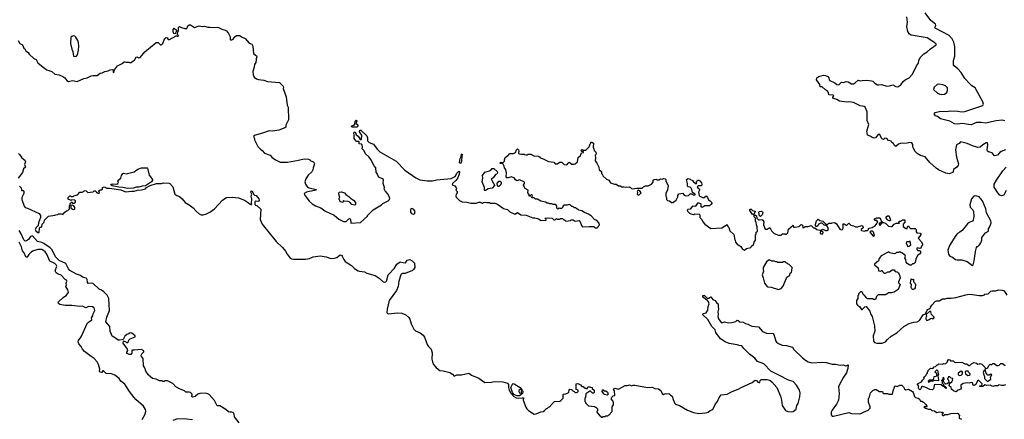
# Model space of a CAD drawing. Extents: x 2087054 to 2277909, y 548907 to 753496.
# Tile 396 of 444: x 2210331 to 2225156, y 678559 to 684571. Entities that reach past the tile are written whole.
import ezdxf

# ---------------------------------------------------------------- set-up
doc = ezdxf.new("R2010")
doc.units = 0

msp = doc.modelspace()

# ---------------------------------------------------------------- linework, layer by layer
at = {"layer": '0CON20XD'}
for points in [[(2225165, 683051), (2225128, 683058), (2225035, 683049), (2224875, 683017), (2224806, 683026), (2224735, 683026), (2224655, 682987), (2224616, 682995), (2224525, 683010), (2224445, 682999), (2224407, 683005), (2224335, 683045), (2224195, 683079), (2224148, 683115), (2224118, 683125), (2224100, 683155), (2224114, 683176), (2224194, 683196), (2224285, 683189), (2224345, 683199), (2224455, 683194), (2224513, 683183), (2224562, 683188), (2224835, 683279), (2224842, 683298), (2224832, 683335), (2224716, 683545), (2224667, 683577), (2224636, 683606), (2224559, 683689), (2224507, 683775), (2224455, 683834), (2224402, 683875), (2224393, 683893), (2224392, 683955), (2224410, 684025), (2224410, 684165), (2224396, 684235), (2224373, 684285), (2224326, 684336), (2224114, 684445), (2224109, 684455), (2224124, 684485), (2224120, 684505), (2224048, 684558), (2223962, 684675)], [(2210306, 684256), (2210335, 684212), (2210375, 684193), (2210393, 684145), (2210407, 684135), (2210424, 684104), (2210457, 684077), (2210472, 684052), (2210545, 683988), (2210578, 683975), (2210604, 683924), (2210710, 683835), (2210738, 683818), (2210815, 683794), (2210862, 683752), (2210925, 683743), (2210978, 683718), (2211009, 683699), (2211042, 683655), (2211065, 683641), (2211125, 683659), (2211195, 683643), (2211295, 683689), (2211345, 683697), (2211405, 683729), (2211435, 683734), (2211495, 683730), (2211545, 683766), (2211575, 683773), (2211615, 683793), (2211665, 683800), (2211695, 683817), (2211735, 683820), (2211745, 683770), (2211760, 683815), (2211805, 683878), (2211875, 683913), (2211902, 683935), (2211915, 683939), (2211935, 683930), (2211974, 683934), (2211995, 683923), (2212005, 683926), (2212060, 683960), (2212085, 684006), (2212095, 684011), (2212125, 683996), (2212145, 684004), (2212214, 684086), (2212385, 684228), (2212418, 684228), (2212453, 684195), (2212465, 684194), (2212486, 684215), (2212513, 684285), (2212535, 684302), (2212549, 684299), (2212568, 684275), (2212585, 684271), (2212685, 684330), (2212695, 684330), (2212705, 684320), (2212718, 684322), (2212720, 684335), (2212708, 684348), (2212708, 684375), (2212720, 684405), (2212720, 684455), (2212735, 684470), (2212765, 684452), (2212815, 684438), (2212845, 684440), (2212861, 684479), (2212885, 684492), (2212905, 684492), (2212965, 684453), (2213035, 684480), (2213085, 684470), (2213115, 684472), (2213165, 684457), (2213195, 684460), (2213245, 684452), (2213315, 684457), (2213375, 684428), (2213425, 684416), (2213443, 684405), (2213473, 684365), (2213498, 684315), (2213499, 684275), (2213505, 684269), (2213525, 684266), (2213545, 684277), (2213575, 684317), (2213595, 684332), (2213645, 684336), (2213672, 684312), (2213726, 684286), (2213786, 684216), (2213828, 684205), (2213843, 684173), (2213852, 684065), (2213895, 684027), (2213900, 684015), (2213890, 683985), (2213893, 683973), (2213884, 683926), (2213867, 683895), (2213863, 683855), (2213843, 683793), (2213844, 683744), (2213862, 683705), (2213894, 683684), (2213924, 683674), (2214005, 683661), (2214064, 683644), (2214245, 683627), (2214292, 683575), (2214302, 683555), (2214298, 683535), (2214345, 683410), (2214358, 683285), (2214374, 683254), (2214376, 683065), (2214340, 682985), (2214337, 682955), (2214325, 682942), (2214235, 682910), (2214144, 682894)], [(2223046, 683266), (2222985, 683276), (2222885, 683324), (2222855, 683332), (2222815, 683338), (2222785, 683331), (2222675, 683344), (2222635, 683371), (2222575, 683392), (2222572, 683405), (2222588, 683425), (2222580, 683435), (2222515, 683440), (2222507, 683475), (2222493, 683495), (2222462, 683515), (2222415, 683560), (2222382, 683562), (2222378, 683595), (2222329, 683669), (2222335, 683695), (2222362, 683718), (2222435, 683737), (2222465, 683733), (2222498, 683715), (2222515, 683698), (2222520, 683665), (2222530, 683655), (2222605, 683621), (2222635, 683598), (2222655, 683591), (2222670, 683595), (2222705, 683632), (2222735, 683628), (2222775, 683640), (2222805, 683637), (2222855, 683608), (2222885, 683608), (2222909, 683621), (2222955, 683660), (2222985, 683650), (2223015, 683658), (2223085, 683660), (2223155, 683653), (2223175, 683648), (2223204, 683615), (2223245, 683592), (2223265, 683590), (2223305, 683598), (2223385, 683573), (2223425, 683577), (2223475, 683590), (2223525, 683568), (2223555, 683562), (2223598, 683592), (2223631, 683639), (2223665, 683668), (2223723, 683697), (2223775, 683752), (2223834, 683876), (2223863, 683915), (2223867, 683955), (2223888, 684005), (2223945, 684060), (2223992, 684088), (2224046, 684134), (2224132, 684195), (2224132, 684205), (2224097, 684235), (2223996, 684296), (2223755, 684337), (2223726, 684355), (2223702, 684392), (2223689, 684465), (2223697, 684535), (2223688, 684615)], [(2211155, 684017), (2211185, 684023), (2211203, 684045), (2211218, 684112), (2211221, 684175), (2211214, 684224), (2211205, 684260), (2211175, 684310), (2211162, 684322), (2211135, 684328), (2211115, 684320), (2211103, 684307), (2211098, 684215), (2211115, 684130), (2211131, 684095), (2211143, 684025), (2211155, 684017)], [(2212665, 684360), (2212650, 684365), (2212643, 684385), (2212644, 684425), (2212655, 684442), (2212690, 684415), (2212690, 684395), (2212680, 684385), (2212678, 684372), (2212665, 684360)], [(2224215, 683447), (2224255, 683453), (2224290, 683475), (2224300, 683505), (2224300, 683545), (2224270, 683575), (2224232, 683592), (2224165, 683602), (2224144, 683596), (2224102, 683555), (2224092, 683522), (2224150, 683465), (2224185, 683450), (2224215, 683447)], [(2225175, 682613), (2225111, 682589), (2225090, 682575), (2225055, 682534), (2225015, 682524), (2225005, 682528), (2224975, 682566), (2224918, 682585), (2224904, 682595), (2224898, 682615), (2224910, 682695), (2224905, 682718), (2224885, 682720), (2224835, 682691), (2224793, 682655), (2224755, 682646), (2224675, 682672), (2224595, 682708), (2224498, 682732), (2224475, 682708), (2224435, 682690), (2224420, 682615), (2224438, 682505), (2224468, 682405), (2224462, 682385), (2224440, 682355), (2224390, 682315), (2224388, 682285), (2224375, 682272), (2224325, 682253), (2224275, 682261), (2224165, 682311), (2224128, 682338), (2224036, 682425), (2223965, 682507), (2223895, 682527), (2223845, 682558), (2223815, 682588), (2223785, 682642), (2223779, 682665), (2223780, 682695), (2223765, 682718), (2223735, 682723), (2223695, 682714), (2223591, 682709), (2223565, 682700), (2223525, 682662), (2223501, 682681), (2223489, 682709), (2223464, 682724), (2223450, 682745), (2223412, 682752), (2223385, 682782), (2223355, 682788), (2223335, 682770), (2223322, 682772), (2223303, 682793), (2223302, 682805), (2223275, 682850), (2223257, 682843), (2223216, 682794), (2223195, 682790), (2223165, 682797), (2223135, 682820), (2223095, 682832), (2223086, 682894), (2223116, 682995), (2223089, 683055), (2223093, 683185), (2223062, 683255), (2223046, 683266)], [(2215405, 682952), (2215335, 682952), (2215320, 682965), (2215330, 682975), (2215358, 682982), (2215378, 683002), (2215382, 683045), (2215395, 683058), (2215408, 683045), (2215390, 683005), (2215405, 683000), (2215428, 682975), (2215405, 682952)], [(2214144, 682894), (2214085, 682898), (2213988, 682862), (2213861, 682829), (2213852, 682815), (2213867, 682785), (2213868, 682765), (2213917, 682665), (2213955, 682621), (2213984, 682604), (2214018, 682565), (2214101, 682531), (2214125, 682503), (2214182, 682462), (2214255, 682428), (2214361, 682429), (2214527, 682457), (2214615, 682479), (2214680, 682475), (2214700, 682465), (2214715, 682447), (2214755, 682432), (2214768, 682405), (2214748, 682342), (2214747, 682313), (2214729, 682281), (2214676, 682234), (2214640, 682175), (2214626, 682134), (2214632, 682095), (2214665, 682054), (2214685, 682043), (2214798, 682015), (2214790, 682005), (2214722, 681992), (2214685, 681988), (2214647, 681975), (2214614, 681955), (2214620, 681935), (2214647, 681895), (2214690, 681840), (2214735, 681800), (2214785, 681772), (2214865, 681742), (2214926, 681696), (2215065, 681630), (2215135, 681568), (2215205, 681533), (2215245, 681533), (2215285, 681574), (2215298, 681578), (2215306, 681576), (2215311, 681565), (2215318, 681508), (2215462, 681518), (2215570, 681615), (2215570, 681625), (2215651, 681709), (2215780, 681785), (2215800, 681805), (2215880, 681845), (2215900, 681865), (2215902, 681892), (2215868, 681958), (2215833, 681995), (2215818, 682025), (2215822, 682045), (2215803, 682105), (2215808, 682165), (2215795, 682178), (2215740, 682200), (2215727, 682215), (2215720, 682245), (2215700, 682275), (2215693, 682345), (2215668, 682375), (2215637, 682427), (2215622, 682465), (2215588, 682508), (2215536, 682555), (2215515, 682598), (2215485, 682630), (2215490, 682655), (2215485, 682688), (2215475, 682698), (2215442, 682702), (2215440, 682735), (2215435, 682740), (2215405, 682738), (2215395, 682742), (2215366, 682785), (2215368, 682835), (2215360, 682865), (2215365, 682878), (2215382, 682882), (2215395, 682840), (2215428, 682818), (2215455, 682770), (2215479, 682771), (2215480, 682835), (2215448, 682885), (2215453, 682907), (2215465, 682907), (2215556, 682825), (2215569, 682795), (2215570, 682750), (2215592, 682722), (2215658, 682698), (2215715, 682623), (2215755, 682583), (2216001, 682441), (2216128, 682305), (2216297, 682193), (2216355, 682163), (2216465, 682146), (2216545, 682149), (2216605, 682161), (2216825, 682184), (2216858, 682195), (2216886, 682214), (2216904, 682235), (2216915, 682264), (2216945, 682292), (2216951, 682275), (2216949, 682245), (2216930, 682190), (2216899, 682151), (2216848, 682105), (2216840, 682085), (2216885, 682070), (2216905, 682040), (2216908, 682025), (2216900, 682005), (2216920, 681985), (2216920, 681965), (2216902, 681945), (2216898, 681918), (2216905, 681900), (2216952, 681852), (2216995, 681832), (2217065, 681828), (2217125, 681812), (2217205, 681810), (2217243, 681827), (2217265, 681828), (2217295, 681810), (2217305, 681810), (2217315, 681820), (2217345, 681828), (2217365, 681820), (2217405, 681820), (2217415, 681810), (2217485, 681810), (2217527, 681797), (2217615, 681732), (2217675, 681718), (2217712, 681682), (2217785, 681647), (2217825, 681668), (2217875, 681633), (2217955, 681628), (2218055, 681588), (2218085, 681588), (2218125, 681578), (2218140, 681575), (2218185, 681548), (2218207, 681557), (2218255, 681552), (2218260, 681565), (2218240, 681585), (2218275, 681592), (2218347, 681587), (2218375, 681560), (2218395, 681560), (2218415, 681580), (2218425, 681570), (2218465, 681570), (2218475, 681580), (2218505, 681580), (2218522, 681562), (2218535, 681560), (2218555, 681542), (2218625, 681550), (2218635, 681560), (2218665, 681560), (2218695, 681540), (2218755, 681548), (2218772, 681532), (2218788, 681475), (2218805, 681453), (2218905, 681462), (2218975, 681458), (2218995, 681440), (2219025, 681440), (2219048, 681462), (2219050, 681475), (2219060, 681485), (2219055, 681510), (2219019, 681549), (2218987, 681567), (2218942, 681615), (2218896, 681646), (2218835, 681670), (2218797, 681697), (2218748, 681708), (2218735, 681720), (2218725, 681720), (2218705, 681740), (2218683, 681743), (2218655, 681760), (2218645, 681760), (2218615, 681790), (2218588, 681788), (2218575, 681780), (2218535, 681780), (2218510, 681765), (2218508, 681752), (2218488, 681732), (2218465, 681730), (2218455, 681740), (2218435, 681720), (2218420, 681735), (2218420, 681765), (2218405, 681790), (2218365, 681790), (2218345, 681800), (2218315, 681800), (2218295, 681810), (2218275, 681810), (2218247, 681827), (2218175, 681840), (2218125, 681870), (2218095, 681870), (2218075, 681890), (2218045, 681890), (2218040, 681895), (2218050, 681925), (2218035, 681938), (2218012, 681928), (2218020, 681915), (2218005, 681910), (2217998, 681945), (2217982, 681965), (2217986, 682006), (2217944, 682034), (2217920, 682065), (2217917, 682083), (2217930, 682105), (2217932, 682125), (2217924, 682134), (2217855, 682160), (2217815, 682148), (2217795, 682162), (2217774, 682194), (2217746, 682204), (2217734, 682206), (2217685, 682190), (2217664, 682194), (2217658, 682205), (2217662, 682265), (2217654, 682284), (2217650, 682315), (2217630, 682345), (2217625, 682370), (2217605, 682410), (2217565, 682410), (2217560, 682415), (2217575, 682430), (2217605, 682420), (2217630, 682445), (2217628, 682465), (2217642, 682498), (2217665, 682520), (2217680, 682525), (2217712, 682558), (2217765, 682560), (2217798, 682572), (2217810, 682615), (2217825, 682627), (2217842, 682615), (2217847, 682595), (2217840, 682565), (2217853, 682553), (2217875, 682548), (2217925, 682550), (2217933, 682543), (2217955, 682540), (2217975, 682540), (2217985, 682550), (2218025, 682548), (2218073, 682523), (2218135, 682518), (2218155, 682508), (2218165, 682492), (2218215, 682480), (2218295, 682438), (2218375, 682428), (2218395, 682402), (2218425, 682402), (2218463, 682427), (2218495, 682428), (2218530, 682395), (2218563, 682387), (2218575, 682392), (2218588, 682415), (2218605, 682426), (2218645, 682400), (2218675, 682397), (2218695, 682403), (2218730, 682435), (2218742, 682498), (2218773, 682527), (2218792, 682568), (2218818, 682572), (2218818, 682588), (2218795, 682590), (2218780, 682605), (2218795, 682620), (2218825, 682610), (2218855, 682610), (2218905, 682660), (2218918, 682702), (2218930, 682715), (2218930, 682730), (2218945, 682730), (2218972, 682715), (2218963, 682653), (2218977, 682627), (2218980, 682605), (2219005, 682580), (2219010, 682565), (2219008, 682545), (2218998, 682532), (2218999, 682491), (2218996, 682446), (2219022, 682412), (2219050, 682355), (2219054, 682314), (2219090, 682285), (2219090, 682255), (2219105, 682240), (2219112, 682222), (2219165, 682172), (2219199, 682159), (2219225, 682118), (2219285, 682097), (2219310, 682095), (2219345, 682070), (2219372, 682072), (2219395, 682058), (2219425, 682058), (2219445, 682050), (2219509, 682059), (2219529, 682049), (2219542, 682032), (2219555, 682028), (2219625, 682038), (2219702, 682038), (2219723, 682057), (2219755, 682070), (2219795, 682072), (2219845, 682098), (2219867, 682125), (2219868, 682155), (2219885, 682168), (2219915, 682170), (2219925, 682162), (2219955, 682162), (2219981, 682179), (2220005, 682172), (2220025, 682180), (2220048, 682178), (2220060, 682165), (2220062, 682135), (2220077, 682117), (2220093, 682073), (2220087, 682013), (2220060, 681955), (2220060, 681915), (2220070, 681895), (2220070, 681865), (2220085, 681850), (2220117, 681847), (2220145, 681820), (2220165, 681822), (2220216, 681854), (2220242, 681905), (2220242, 681925), (2220255, 681950), (2220315, 681960), (2220335, 681930), (2220355, 681922), (2220402, 681928), (2220425, 681950), (2220455, 681950), (2220475, 681932), (2220500, 681935), (2220500, 681945), (2220462, 681972), (2220453, 682015), (2220439, 682039), (2220425, 682052), (2220398, 682058), (2220388, 682068), (2220388, 682105), (2220370, 682165), (2220395, 682180), (2220425, 682170), (2220435, 682160), (2220458, 682158), (2220475, 682130), (2220515, 682100), (2220528, 682115), (2220520, 682125), (2220523, 682137), (2220540, 682155), (2220555, 682158), (2220569, 682149), (2220596, 682116), (2220600, 682095), (2220595, 682070), (2220545, 682070), (2220532, 682055), (2220544, 682034), (2220568, 682025), (2220567, 682005), (2220553, 681975), (2220560, 681925), (2220570, 681915), (2220625, 681892), (2220636, 681894), (2220665, 681920), (2220686, 681896), (2220701, 681861), (2220726, 681846), (2220758, 681815), (2220739, 681791), (2220715, 681772), (2220645, 681773), (2220605, 681748), (2220592, 681755), (2220592, 681795), (2220585, 681802), (2220563, 681813), (2220535, 681810), (2220505, 681768), (2220495, 681762), (2220462, 681768), (2220428, 681722), (2220392, 681718), (2220382, 681705), (2220385, 681690), (2220415, 681660), (2220438, 681648), (2220475, 681640), (2220485, 681640), (2220495, 681650), (2220560, 681645), (2220570, 681635), (2220573, 681593), (2220600, 681565), (2220615, 681530), (2220648, 681495), (2220735, 681428), (2220905, 681438), (2220985, 681490), (2220995, 681460), (2221007, 681447), (2221024, 681394), (2221076, 681346), (2221090, 681325), (2221092, 681275), (2221102, 681255), (2221107, 681225), (2221135, 681193), (2221175, 681168)], [(2210315, 682560), (2210335, 682540), (2210361, 682491), (2210407, 682457), (2210416, 682435), (2210402, 682395), (2210418, 682352), (2210390, 682325), (2210373, 682273), (2210306, 682185)], [(2216956, 682406), (2216952, 682425), (2216963, 682485), (2216980, 682515), (2216985, 682552), (2216996, 682545), (2216988, 682522), (2216985, 682445), (2216975, 682412), (2216956, 682406)], [(2211955, 682034), (2211885, 682048), (2211825, 682050), (2211725, 682070), (2211702, 682085), (2211708, 682095), (2211735, 682104), (2211795, 682098), (2211810, 682105), (2211820, 682125), (2211810, 682135), (2211812, 682155), (2211853, 682185), (2211864, 682226), (2211884, 682256), (2211895, 682262), (2211936, 682254), (2212055, 682284), (2212110, 682320), (2212165, 682344), (2212250, 682345), (2212257, 682337), (2212258, 682315), (2212280, 682230), (2212329, 682165), (2212331, 682155), (2212317, 682133), (2212225, 682074), (2212175, 682069), (2212125, 682053), (2212085, 682051), (2212045, 682039), (2211955, 682034)], [(2217335, 682000), (2217330, 682005), (2217328, 682045), (2217294, 682134), (2217303, 682185), (2217300, 682225), (2217333, 682277), (2217405, 682298), (2217425, 682308), (2217445, 682330), (2217472, 682332), (2217520, 682285), (2217527, 682265), (2217515, 682248), (2217495, 682242), (2217465, 682198), (2217430, 682165), (2217445, 682150), (2217455, 682120), (2217468, 682108), (2217480, 682075), (2217445, 682038), (2217384, 682026), (2217345, 682002), (2217335, 682000)], [(2225185, 682000), (2225147, 681933), (2225115, 681921), (2225090, 681930), (2225057, 681967), (2225004, 682054), (2225004, 682096), (2225038, 682155), (2225133, 682297), (2225185, 682355)], [(2211038, 681698), (2211057, 681703), (2211080, 681725), (2211080, 681775), (2211090, 681785), (2211090, 681805), (2211112, 681828), (2211118, 681828), (2211125, 681810), (2211145, 681810), (2211170, 681825), (2211170, 681845), (2211155, 681858), (2211115, 681860), (2211105, 681850), (2211098, 681858), (2211062, 681872), (2211060, 681895), (2211085, 681920), (2211095, 681920), (2211105, 681910), (2211135, 681910), (2211145, 681920), (2211200, 681935), (2211235, 681978), (2211272, 681978), (2211315, 682000), (2211330, 681995), (2211355, 681970), (2211435, 681980), (2211453, 681997), (2211465, 681998), (2211480, 681985), (2211485, 681970), (2211495, 681970), (2211505, 681960), (2211525, 681960), (2211530, 681975), (2211520, 681985), (2211520, 681995), (2211545, 682010), (2211568, 682012), (2211577, 682023), (2211580, 682045), (2211605, 682056), (2211645, 682039), (2211685, 682038), (2211855, 682009), (2211925, 681983), (2212017, 681993), (2212055, 681989), (2212105, 682006), (2212165, 682009), (2212224, 682026), (2212242, 682048), (2212294, 682076), (2212390, 682105), (2212465, 682107), (2212496, 682116), (2212575, 682113), (2212591, 682105), (2212635, 682058), (2212665, 681948), (2212696, 681926), (2212735, 681913), (2212778, 681875), (2212823, 681823), (2212885, 681787), (2212945, 681741), (2212989, 681689), (2213035, 681651), (2213065, 681636), (2213095, 681637), (2213145, 681650), (2213194, 681676), (2213265, 681726), (2213385, 681854), (2213435, 681889), (2213452, 681895), (2213535, 681902), (2213625, 681892), (2213715, 681858), (2213778, 681818), (2213802, 681795), (2213822, 681788), (2213828, 681795), (2213822, 681805), (2213824, 681875), (2213818, 681915), (2213824, 681945), (2213809, 681975), (2213815, 681996), (2213838, 681988), (2213850, 681945), (2213865, 681933), (2213892, 681925), (2213932, 681875), (2213936, 681854), (2213930, 681840), (2213915, 681837), (2213885, 681843), (2213874, 681836), (2213870, 681825), (2213871, 681791), (2213882, 681782), (2213903, 681777), (2213961, 681721), (2213953, 681565), (2213983, 681495), (2214195, 681235), (2214286, 681145), (2214331, 681091), (2214356, 681045), (2214405, 680982), (2214425, 680972), (2214455, 680968), (2214635, 680968), (2214695, 680976), (2214748, 681002), (2214856, 681016), (2214945, 681005), (2215015, 680977), (2215065, 680981), (2215104, 680995), (2215155, 681032), (2215175, 681026), (2215186, 681015), (2215209, 680965), (2215233, 680935), (2215325, 680872), (2215370, 680830), (2215425, 680795), (2215446, 680786), (2215525, 680778), (2215560, 680760), (2215685, 680723), (2215743, 680683), (2215805, 680628), (2215825, 680621), (2215843, 680625), (2215854, 680635), (2215881, 680735), (2215975, 680835), (2216008, 680895), (2216062, 680928), (2216105, 680916), (2216140, 680915), (2216165, 680951), (2216203, 680963), (2216238, 680945), (2216277, 680907), (2216280, 680845), (2216262, 680815), (2216245, 680800), (2216135, 680755), (2216095, 680751), (2216076, 680745), (2216068, 680732), (2216039, 680635), (2216028, 680555), (2216003, 680497), (2215895, 680348), (2215863, 680215), (2215861, 680165), (2215866, 680155), (2215885, 680147), (2216015, 680161), (2216085, 680157), (2216143, 680133), (2216191, 680091), (2216206, 680065), (2216224, 679995), (2216267, 679915), (2216291, 679891), (2216362, 679862), (2216404, 679825), (2216424, 679795), (2216464, 679684), (2216484, 679654), (2216525, 679612), (2216539, 679559), (2216538, 679462), (2216544, 679425), (2216561, 679385), (2216595, 679341), (2216635, 679306), (2216655, 679294), (2216705, 679288), (2216805, 679262), (2216845, 679239), (2216875, 679210), (2216914, 679226), (2216985, 679229), (2217095, 679251), (2217133, 679223), (2217246, 679176), (2217335, 679111), (2217435, 679119), (2217475, 679128), (2217605, 679121), (2217675, 679101), (2217689, 679085), (2217690, 679035), (2217702, 678995), (2217724, 678954), (2217772, 678902), (2217805, 678884), (2217845, 678875), (2217895, 678884), (2217915, 678880), (2217913, 678845), (2217953, 678743), (2217968, 678715), (2217991, 678691), (2218075, 678638), (2218105, 678642), (2218175, 678672), (2218212, 678678), (2218235, 678690), (2218265, 678720), (2218275, 678720), (2218295, 678740), (2218310, 678745), (2218330, 678765), (2218332, 678778), (2218382, 678828), (2218465, 678830), (2218479, 678841), (2218512, 678878), (2218512, 678938), (2218555, 678942), (2218590, 678955), (2218600, 678965), (2218602, 678995), (2218615, 679010), (2218638, 679008), (2218660, 678985), (2218678, 678978), (2218693, 678963), (2218715, 678960), (2218730, 678965), (2218740, 678975), (2218740, 678995), (2218710, 679005), (2218710, 679095), (2218735, 679100), (2218775, 679080), (2218795, 679050), (2218815, 679050), (2218832, 679032), (2218845, 679030), (2218855, 679020), (2218878, 679022), (2218882, 679038), (2218892, 679048), (2218915, 679048), (2218925, 679040), (2218948, 679038), (2218952, 679022), (2218978, 678998), (2218982, 678965), (2218975, 678952), (2218955, 678950), (2218925, 678980), (2218915, 678980), (2218855, 678940), (2218850, 678885), (2218840, 678875), (2218840, 678825), (2218850, 678815), (2218850, 678805), (2218893, 678763), (2218985, 678750), (2218995, 678740), (2219005, 678740), (2219030, 678715), (2219030, 678685), (2219020, 678675), (2219020, 678665), (2219065, 678610), (2219078, 678608), (2219085, 678590), (2219105, 678590), (2219115, 678600), (2219145, 678600), (2219155, 678610), (2219185, 678610), (2219202, 678628), (2219215, 678630), (2219220, 678645), (2219250, 678675), (2219250, 678745), (2219270, 678775), (2219270, 678805), (2219260, 678835), (2219243, 678853), (2219240, 678875), (2219245, 678890), (2219265, 678910), (2219290, 678915), (2219288, 678985), (2219273, 679013), (2219275, 679020), (2219295, 679028), (2219345, 679010), (2219445, 679068), (2219481, 679069), (2219515, 679078), (2219545, 679062), (2219568, 679072), (2219595, 679072), (2219785, 679038), (2219855, 679040), (2219894, 679024), (2219950, 679015), (2219985, 678990), (2220002, 678945), (2220025, 678930), (2220055, 678948), (2220065, 678942), (2220105, 678949), (2220131, 678921), (2220155, 678908), (2220170, 678855), (2220197, 678795), (2220206, 678786), (2220266, 678766), (2220385, 678694), (2220475, 678662), (2220555, 678646), (2220655, 678654), (2220695, 678668), (2220725, 678691), (2220765, 678706), (2220806, 678794), (2220835, 678825), (2220861, 678885), (2220895, 678925), (2220985, 678936), (2221047, 678973), (2221161, 679015), (2221194, 679036), (2221361, 679115), (2221405, 679149), (2221424, 679144), (2221445, 679116), (2221465, 679111), (2221477, 679115), (2221478, 679145), (2221494, 679156), (2221585, 679157), (2221625, 679147), (2221658, 679125), (2221730, 679035), (2221787, 678907), (2221802, 678845), (2221812, 678765), (2221861, 678691), (2221895, 678676), (2221945, 678671), (2221975, 678676), (2222020, 678710), (2222032, 678765), (2222051, 678795), (2222078, 678895), (2222081, 678955), (2222072, 678995), (2222025, 679071), (2221976, 679126), (2221905, 679149), (2221760, 679225), (2221642, 679282), (2221533, 679395), (2221438, 679428), (2221398, 679478), (2221320, 679540), (2221234, 679624), (2221204, 679664), (2221165, 679668), (2221135, 679681), (2221015, 679699), (2220953, 679723), (2220885, 679768), (2220811, 679865), (2220800, 679905), (2220753, 679955), (2220691, 680061), (2220612, 680135), (2220625, 680150), (2220665, 680162), (2220690, 680200), (2220697, 680255), (2220712, 680295), (2220704, 680324), (2220685, 680347), (2220619, 680395), (2220617, 680423), (2220644, 680424), (2220681, 680381), (2220706, 680384), (2220735, 680402), (2220765, 680362), (2220802, 680345), (2220827, 680307), (2220848, 680295), (2220846, 680255), (2220854, 680215), (2220844, 680175), (2220849, 680135), (2220841, 680105), (2220853, 680073), (2220895, 680014), (2220905, 680008), (2220945, 680023), (2221005, 680010), (2221055, 680014), (2221112, 680028), (2221135, 680050), (2221150, 680045), (2221173, 680023), (2221225, 680020), (2221258, 679998), (2221295, 679991), (2221355, 679961), (2221455, 679948), (2221515, 679878), (2221575, 679854), (2221675, 679852), (2221686, 679836), (2221714, 679735), (2221725, 679721), (2221755, 679698), (2221810, 679675), (2221875, 679671), (2221966, 679646), (2221985, 679608), (2222115, 679484), (2222160, 679450), (2222202, 679425), (2222259, 679409), (2222415, 679420), (2222473, 679413), (2222565, 679387), (2222616, 679386), (2222686, 679374), (2222735, 679377), (2222764, 679364), (2222776, 679364), (2222805, 679380), (2222800, 679325), (2222788, 679295), (2222782, 679258), (2222735, 679193), (2222669, 679075), (2222661, 679045), (2222668, 678945), (2222659, 678845), (2222631, 678789), (2222564, 678695), (2222550, 678665), (2222547, 678625), (2222565, 678607), (2222586, 678606), (2222815, 678660), (2222855, 678646), (2222975, 678639), (2222996, 678644), (2223034, 678666)], [(2217535, 682060), (2217523, 682073), (2217520, 682105), (2217545, 682140), (2217565, 682140), (2217580, 682125), (2217582, 682105), (2217569, 682081), (2217545, 682062), (2217535, 682060)], [(2210330, 682065), (2210351, 682041), (2210358, 682005), (2210365, 682000), (2210385, 682002), (2210395, 681990), (2210394, 681955), (2210364, 681895), (2210361, 681865), (2210398, 681765), (2210415, 681746), (2210447, 681737), (2210625, 681653), (2210646, 681626), (2210645, 681595), (2210614, 681516), (2210608, 681475), (2210582, 681448), (2210562, 681415), (2210573, 681393), (2210605, 681371), (2210625, 681372), (2210629, 681441), (2210635, 681448), (2210655, 681448), (2210665, 681455), (2210671, 681495), (2210697, 681525), (2210705, 681555), (2210765, 681613), (2210862, 681628), (2210873, 681637), (2210905, 681640), (2210915, 681648), (2210955, 681648), (2210985, 681640), (2210992, 681658), (2211038, 681698)], [(2215375, 681779), (2215330, 681790), (2215300, 681825), (2215275, 681838), (2215215, 681840), (2215205, 681850), (2215195, 681820), (2215155, 681830), (2215150, 681855), (2215140, 681865), (2215140, 681885), (2215150, 681895), (2215134, 681944), (2215134, 681966), (2215148, 681975), (2215175, 681979), (2215220, 681965), (2215241, 681941), (2215289, 681909), (2215310, 681885), (2215358, 681858), (2215389, 681819), (2215388, 681792), (2215375, 681779)], [(2219645, 681932), (2219665, 681940), (2219690, 681965), (2219668, 681998), (2219645, 682008), (2219632, 681998), (2219628, 681985), (2219632, 681975), (2219630, 681945), (2219645, 681932)], [(2224675, 680872), (2224689, 680885), (2224703, 680945), (2224720, 681085), (2224736, 681144), (2224745, 681160), (2224755, 681160), (2224782, 681185), (2224800, 681215), (2224816, 681255), (2224819, 681295), (2224830, 681315), (2224872, 681365), (2224918, 681392), (2224918, 681425), (2224935, 681448), (2224950, 681485), (2224956, 681515), (2224951, 681545), (2224890, 681665), (2224877, 681725), (2224827, 681845), (2224775, 681908), (2224725, 681922), (2224695, 681918), (2224660, 681875), (2224636, 681784), (2224643, 681753), (2224676, 681716), (2224690, 681685), (2224697, 681615), (2224686, 681555), (2224675, 681542), (2224625, 681518), (2224602, 681498), (2224521, 681399), (2224485, 681374), (2224451, 681355), (2224426, 681325), (2224331, 681175), (2224308, 681105), (2224314, 681045), (2224337, 681015), (2224375, 680996), (2224422, 680962), (2224445, 680956), (2224515, 680956), (2224595, 680933), (2224675, 680872)], [(2211145, 681718), (2211155, 681722), (2211162, 681728), (2211162, 681745), (2211145, 681770), (2211125, 681780), (2211102, 681778), (2211102, 681742), (2211125, 681722), (2211145, 681718)], [(2216255, 681643), (2216275, 681652), (2216284, 681685), (2216265, 681714), (2216245, 681727), (2216225, 681730), (2216217, 681713), (2216217, 681675), (2216232, 681655), (2216255, 681643)], [(2221385, 681640), (2221365, 681642), (2221354, 681654), (2221325, 681700), (2221322, 681715), (2221328, 681722), (2221345, 681720), (2221363, 681703), (2221403, 681693), (2221407, 681683), (2221385, 681640)], [(2221485, 681612), (2221468, 681618), (2221458, 681675), (2221465, 681687), (2221502, 681692), (2221515, 681680), (2221520, 681665), (2221508, 681635), (2221485, 681612)], [(2221175, 681168), (2221189, 681159), (2221215, 681118), (2221245, 681102), (2221273, 681127), (2221340, 681145), (2221350, 681165), (2221382, 681188), (2221388, 681222), (2221408, 681255), (2221410, 681335), (2221420, 681345), (2221420, 681375), (2221438, 681385), (2221437, 681455), (2221424, 681484), (2221422, 681525), (2221412, 681535), (2221408, 681555), (2221410, 681585), (2221392, 681605), (2221392, 681628), (2221398, 681632), (2221412, 681632), (2221425, 681620), (2221430, 681585), (2221455, 681562), (2221465, 681558), (2221504, 681566), (2221520, 681555), (2221535, 681530), (2221532, 681485), (2221555, 681420), (2221585, 681418), (2221615, 681440), (2221625, 681440), (2221637, 681427), (2221650, 681395), (2221690, 681355), (2221755, 681330), (2221795, 681330), (2221815, 681350), (2221855, 681350), (2221865, 681340), (2221878, 681342), (2221898, 681365), (2221905, 681420), (2221975, 681480), (2221982, 681452), (2221995, 681450), (2222065, 681460), (2222095, 681488), (2222118, 681478), (2222122, 681442), (2222140, 681445), (2222158, 681462), (2222205, 681460), (2222250, 681475), (2222282, 681442), (2222305, 681440), (2222333, 681413), (2222380, 681405), (2222390, 681395), (2222385, 681360), (2222395, 681350), (2222425, 681350), (2222430, 681375), (2222402, 681392), (2222400, 681405), (2222413, 681417), (2222425, 681418), (2222465, 681398), (2222485, 681398), (2222508, 681415), (2222501, 681451), (2222485, 681472), (2222445, 681478), (2222415, 681510), (2222395, 681512), (2222355, 681490), (2222348, 681472), (2222335, 681460), (2222325, 681460), (2222312, 681475), (2222313, 681497), (2222330, 681545), (2222355, 681568), (2222378, 681548), (2222425, 681540), (2222460, 681505), (2222485, 681490), (2222495, 681490), (2222515, 681510), (2222555, 681510), (2222563, 681517), (2222595, 681520), (2222607, 681517), (2222628, 681498), (2222681, 681421), (2222705, 681412), (2222718, 681415), (2222732, 681435), (2222728, 681465), (2222732, 681498), (2222745, 681500), (2222775, 681480), (2222785, 681480), (2222815, 681510), (2222845, 681480), (2222885, 681470), (2222914, 681454), (2222946, 681454), (2223010, 681475), (2223026, 681466), (2223032, 681455), (2223032, 681438), (2223000, 681415), (2223000, 681405), (2223008, 681398), (2223055, 681392), (2223065, 681400), (2223098, 681402), (2223110, 681415), (2223112, 681428), (2223123, 681437), (2223167, 681443), (2223183, 681457), (2223206, 681464), (2223230, 681495), (2223230, 681505), (2223250, 681525), (2223235, 681550), (2223212, 681552), (2223200, 681565), (2223200, 681575), (2223238, 681592), (2223275, 681592), (2223286, 681586), (2223303, 681543), (2223320, 681525), (2223320, 681520), (2223295, 681520), (2223288, 681512), (2223272, 681508), (2223270, 681495), (2223282, 681482), (2223288, 681482), (2223320, 681520), (2223335, 681520), (2223368, 681508), (2223410, 681465), (2223445, 681458), (2223465, 681460), (2223497, 681493), (2223528, 681512), (2223578, 681512), (2223570, 681525), (2223575, 681540), (2223595, 681540), (2223625, 681560), (2223655, 681560), (2223660, 681555), (2223660, 681525), (2223632, 681495), (2223635, 681460), (2223675, 681430), (2223695, 681430), (2223700, 681455), (2223715, 681470), (2223722, 681452), (2223745, 681432), (2223805, 681432), (2223815, 681428), (2223828, 681415), (2223828, 681378), (2223840, 681365), (2223887, 681357), (2223900, 681345), (2223900, 681335), (2223879, 681311), (2223860, 681285), (2223909, 681229), (2223922, 681195), (2223922, 681178), (2223910, 681165), (2223900, 681135), (2223885, 681130), (2223863, 681133), (2223855, 681140), (2223840, 681135), (2223840, 681115), (2223855, 681100), (2223875, 681100), (2223895, 681090), (2223896, 681064), (2223880, 681045), (2223848, 681025), (2223824, 680966), (2223814, 680916), (2223795, 680900), (2223775, 680898), (2223752, 680878), (2223735, 680878), (2223692, 680905), (2223677, 680925), (2223672, 680962), (2223658, 680985), (2223668, 681015), (2223662, 681025), (2223625, 681060), (2223603, 681063), (2223585, 681080), (2223565, 681070), (2223535, 681070), (2223517, 681053), (2223495, 681050), (2223433, 681063), (2223415, 681080), (2223304, 681016), (2223272, 680978), (2223260, 680945), (2223200, 680895), (2223202, 680882), (2223257, 680837), (2223262, 680792), (2223295, 680790), (2223305, 680800), (2223315, 680800), (2223320, 680785), (2223345, 680760), (2223365, 680760), (2223403, 680777), (2223425, 680778), (2223449, 680791), (2223465, 680808), (2223497, 680807), (2223512, 680782), (2223545, 680778), (2223559, 680769), (2223580, 680735), (2223590, 680685), (2223561, 680629), (2223564, 680614), (2223588, 680585), (2223556, 680514), (2223495, 680472), (2223455, 680462), (2223405, 680460), (2223385, 680440), (2223375, 680440), (2223365, 680430), (2223255, 680430), (2223230, 680405), (2223215, 680360), (2223185, 680360), (2223175, 680370), (2223095, 680370), (2223085, 680380), (2223058, 680418), (2223030, 680435), (2223020, 680465), (2223008, 680478), (2222995, 680480), (2222960, 680445), (2222960, 680425), (2222950, 680415), (2222950, 680375), (2222930, 680345), (2222930, 680295), (2222944, 680274), (2222976, 680256), (2223005, 680210), (2223015, 680210), (2223055, 680250), (2223078, 680258), (2223130, 680185), (2223142, 680145), (2223168, 680105), (2223199, 679965), (2223206, 679885), (2223183, 679815), (2223186, 679736), (2223201, 679715), (2223235, 679705), (2223315, 679704), (2223366, 679724), (2223395, 679760), (2223450, 679810), (2223539, 679861), (2223644, 679955), (2223721, 679999), (2223795, 680021), (2223843, 680027), (2223877, 680044), (2223935, 680129), (2223970, 680145), (2224001, 680209), (2224038, 680225), (2224047, 680247), (2224063, 680277), (2224118, 680335), (2224135, 680342), (2224175, 680342), (2224225, 680370), (2224265, 680370), (2224295, 680380), (2224355, 680381), (2224425, 680392), (2224576, 680434), (2224625, 680440), (2224675, 680438), (2224775, 680420), (2224825, 680424), (2224856, 680434), (2224865, 680448), (2224895, 680442), (2224911, 680449), (2224954, 680486), (2224975, 680493), (2225025, 680491), (2225075, 680507), (2225125, 680502), (2225155, 680492), (2225193, 680425)], [(2223435, 681542), (2223403, 681553), (2223390, 681565), (2223378, 681588), (2223378, 681605), (2223395, 681620), (2223415, 681622), (2223422, 681615), (2223442, 681555), (2223435, 681542)], [(2211954, 679614), (2211889, 679705), (2211895, 679740), (2211927, 679727), (2211945, 679710), (2211968, 679732), (2211972, 679748), (2211992, 679768), (2212068, 679802), (2212070, 679815), (2212020, 679855), (2211995, 679862), (2211975, 679847), (2211942, 679835), (2211915, 679808), (2211890, 679760), (2211835, 679749), (2211812, 679752), (2211775, 679782), (2211722, 679812), (2211693, 679885), (2211688, 679955), (2211630, 680025), (2211644, 680095), (2211684, 680195), (2211673, 680375), (2211648, 680428), (2211598, 680478), (2211565, 680502), (2211525, 680518), (2211435, 680603), (2211418, 680608), (2211363, 680603), (2211352, 680615), (2211348, 680665), (2211333, 680683), (2211275, 680698), (2211245, 680725), (2211184, 680744), (2211085, 680797), (2211065, 680823), (2211026, 680905), (2210925, 680948), (2210870, 681005), (2210818, 681108), (2210788, 681138), (2210696, 681206), (2210665, 681220), (2210599, 681235), (2210525, 681321), (2210495, 681309), (2210465, 681264), (2210435, 681244), (2210415, 681240), (2210395, 681258), (2210349, 681359), (2210321, 681401)], [(2223185, 681310), (2223200, 681325), (2223187, 681377), (2223172, 681392), (2223148, 681392), (2223130, 681375), (2223185, 681310)], [(2212174, 678556), (2212219, 678635), (2212231, 678679), (2212226, 678705), (2212195, 678756), (2212078, 678855), (2212055, 678885), (2211984, 678975), (2211915, 679090), (2211855, 679134), (2211827, 679175), (2211764, 679225), (2211715, 679244), (2211635, 679250), (2211595, 679288), (2211585, 679290), (2211570, 679265), (2211545, 679268), (2211535, 679280), (2211540, 679315), (2211519, 679385), (2211497, 679425), (2211450, 679475), (2211405, 679502), (2211309, 679579), (2211276, 679615), (2211254, 679655), (2211219, 679695), (2211212, 679725), (2211217, 679745), (2211255, 679802), (2211352, 680008), (2211365, 680022), (2211417, 680055), (2211414, 680086), (2211434, 680116), (2211438, 680145), (2211462, 680195), (2211450, 680235), (2211425, 680249), (2211365, 680257), (2211325, 680236), (2211275, 680259), (2211235, 680257), (2211115, 680273), (2211015, 680273), (2210935, 680287), (2210915, 680299), (2210912, 680315), (2210917, 680325), (2210985, 680391), (2211035, 680429), (2211064, 680465), (2211054, 680505), (2211024, 680555), (2211038, 680575), (2211030, 680605), (2211042, 680635), (2211035, 680650), (2211015, 680662), (2210956, 680726), (2210912, 680742), (2210880, 680765), (2210866, 680795), (2210888, 680865), (2210882, 680885), (2210861, 680901), (2210785, 680938), (2210740, 681045), (2210715, 681080), (2210691, 681101), (2210665, 681113), (2210604, 681114), (2210525, 681087), (2210505, 681075), (2210471, 681039), (2210445, 680998), (2210435, 680996), (2210424, 681004), (2210396, 681065), (2210374, 681095), (2210358, 681155), (2210323, 681225)], [(2223705, 681158), (2223725, 681162), (2223748, 681185), (2223738, 681238), (2223725, 681230), (2223685, 681230), (2223680, 681205), (2223690, 681195), (2223698, 681165), (2223705, 681158)], [(2221755, 680513), (2221795, 680528), (2221826, 680564), (2221883, 680697), (2221925, 680730), (2221932, 680758), (2221950, 680775), (2221958, 680795), (2221960, 680845), (2221915, 680890), (2221903, 680893), (2221885, 680910), (2221875, 680910), (2221855, 680930), (2221825, 680930), (2221815, 680920), (2221745, 680920), (2221735, 680930), (2221715, 680930), (2221695, 680940), (2221655, 680940), (2221613, 680957), (2221574, 680926), (2221527, 680845), (2221524, 680806), (2221529, 680785), (2221509, 680735), (2221527, 680687), (2221546, 680606), (2221580, 680560), (2221595, 680550), (2221648, 680548), (2221755, 680513)], [(2223785, 680510), (2223775, 680510), (2223765, 680520), (2223754, 680544), (2223758, 680585), (2223742, 680605), (2223755, 680670), (2223775, 680660), (2223788, 680668), (2223790, 680625), (2223813, 680603), (2223818, 680588), (2223812, 680535), (2223805, 680522), (2223785, 680510)], [(2224005, 680052), (2224025, 680060), (2224043, 680077), (2224065, 680080), (2224075, 680070), (2224100, 680085), (2224100, 680095), (2224060, 680135), (2224050, 680175), (2224035, 680188), (2223980, 680135), (2223983, 680105), (2223974, 680086), (2223975, 680070), (2223985, 680052), (2224005, 680052)], [(2213636, 678506), (2213566, 678595), (2213562, 678635), (2213552, 678655), (2213525, 678667), (2213495, 678664), (2213475, 678670), (2213436, 678706), (2213345, 678762), (2213304, 678764), (2213265, 678843), (2213185, 678934), (2213165, 678943), (2213125, 678952), (2213045, 678946), (2213014, 678936), (2212975, 678904), (2212933, 678893), (2212924, 678904), (2212928, 678925), (2212922, 678942), (2212905, 678960), (2212885, 678968), (2212830, 678965), (2212810, 678985), (2212745, 679010), (2212680, 679045), (2212635, 679098), (2212575, 679130), (2212555, 679137), (2212515, 679138), (2212505, 679130), (2212485, 679130), (2212475, 679138), (2212435, 679140), (2212385, 679162), (2212328, 679175), (2212268, 679225), (2212267, 679235), (2212230, 679285), (2212214, 679334), (2212193, 679365), (2212192, 679475), (2212167, 679505), (2212162, 679525), (2212172, 679545), (2212200, 679575), (2212199, 679589), (2212165, 679610), (2212055, 679598), (2212025, 679600), (2212020, 679595), (2212020, 679555), (2212005, 679536), (2211985, 679532), (2211945, 679550), (2211945, 679570), (2211960, 679595), (2211954, 679614)], [(2225175, 679080), (2225143, 679067), (2225115, 679067), (2225075, 679078), (2225057, 679063), (2225015, 679062), (2224985, 679052), (2224945, 679070), (2224895, 679068), (2224865, 679080), (2224835, 679050), (2224785, 679050), (2224780, 679055), (2224785, 679060), (2224818, 679062), (2224820, 679095), (2224765, 679150), (2224752, 679138), (2224728, 679085), (2224702, 679068), (2224685, 679070), (2224678, 679108), (2224665, 679112), (2224625, 679102), (2224595, 679110), (2224535, 679098), (2224500, 679075), (2224500, 679045), (2224510, 679035), (2224495, 679012), (2224475, 679000), (2224452, 678998), (2224450, 678985), (2224427, 678973), (2224390, 678985), (2224362, 679012), (2224358, 679038), (2224320, 679065), (2224330, 679075), (2224332, 679098), (2224368, 679125), (2224378, 679145), (2224380, 679175), (2224355, 679180), (2224337, 679197), (2224315, 679200), (2224302, 679165), (2224317, 679147), (2224320, 679115), (2224297, 679093), (2224268, 679088), (2224253, 679103), (2224240, 679135), (2224240, 679155), (2224250, 679165), (2224245, 679190), (2224230, 679185), (2224230, 679165), (2224212, 679145), (2224220, 679135), (2224220, 679105), (2224240, 679085), (2224242, 679072), (2224278, 679038), (2224280, 679025), (2224275, 679020), (2224248, 679048), (2224235, 679050), (2224205, 679080), (2224125, 679082), (2224102, 679078), (2224097, 679033), (2224090, 679015), (2224075, 679000), (2224035, 679008), (2223975, 679038), (2223925, 679050), (2223915, 679050), (2223902, 679038), (2223900, 679015), (2223885, 679000), (2223870, 679015), (2223863, 679033), (2223863, 679047), (2223870, 679055), (2223850, 679085), (2223850, 679095), (2223909, 679121), (2223925, 679150), (2223950, 679175), (2223950, 679185), (2223940, 679195), (2223955, 679200), (2223980, 679225), (2223982, 679238), (2223998, 679252), (2224000, 679275), (2224010, 679285), (2224010, 679295), (2224043, 679327), (2224078, 679322), (2224102, 679348), (2224118, 679352), (2224145, 679380), (2224155, 679380), (2224168, 679392), (2224225, 679390), (2224245, 679398), (2224268, 679392), (2224298, 679422), (2224298, 679435), (2224315, 679457), (2224335, 679452), (2224348, 679438), (2224385, 679438), (2224405, 679420), (2224425, 679412), (2224515, 679418), (2224560, 679395), (2224585, 679392), (2224625, 679368), (2224635, 679368), (2224660, 679395), (2224695, 679412), (2224736, 679406), (2224755, 679390), (2224780, 679395), (2224785, 679400), (2224815, 679390), (2224862, 679345), (2224875, 679320), (2224906, 679334), (2224925, 679370), (2224943, 679387), (2224965, 679380), (2224985, 679398), (2225003, 679397), (2225045, 679370), (2225065, 679370), (2225080, 679375), (2225105, 679400), (2225127, 679397), (2225168, 679368)], [(2224015, 679120), (2224045, 679140), (2224075, 679132), (2224105, 679148), (2224168, 679145), (2224172, 679155), (2224160, 679215), (2224170, 679245), (2224160, 679255), (2224160, 679285), (2224145, 679300), (2224135, 679300), (2224110, 679275), (2224128, 679258), (2224140, 679235), (2224130, 679205), (2224093, 679197), (2224085, 679160), (2224065, 679150), (2224025, 679150), (2224010, 679135), (2224015, 679120)], [(2224475, 679220), (2224505, 679222), (2224528, 679245), (2224527, 679267), (2224515, 679282), (2224495, 679280), (2224460, 679255), (2224460, 679235), (2224475, 679220)], [(2224605, 679220), (2224625, 679222), (2224640, 679235), (2224640, 679245), (2224615, 679270), (2224610, 679285), (2224580, 679285), (2224568, 679272), (2224570, 679245), (2224605, 679220)], [(2224905, 679130), (2224952, 679165), (2224950, 679195), (2224967, 679227), (2224955, 679240), (2224927, 679223), (2224910, 679225), (2224882, 679255), (2224868, 679298), (2224855, 679298), (2224840, 679265), (2224853, 679213), (2224860, 679205), (2224860, 679175), (2224905, 679130)], [(2217815, 678910), (2217773, 678933), (2217751, 678961), (2217725, 679035), (2217755, 679096), (2217776, 679095), (2217881, 679025), (2217889, 679001), (2217865, 679006), (2217846, 678994), (2217844, 678975), (2217855, 678958), (2217876, 678954), (2217888, 678962), (2217892, 678998), (2217905, 678982), (2217908, 678965), (2217899, 678945), (2217855, 678911), (2217815, 678910)], [(2219175, 678922), (2219135, 678933), (2219124, 678944), (2219100, 678975), (2219105, 679000), (2219115, 679000), (2219128, 678988), (2219155, 678988), (2219182, 678965), (2219192, 678935), (2219175, 678922)], [(2223034, 678666), (2223106, 678694), (2223138, 678725), (2223138, 678745), (2223110, 678815), (2223110, 678865), (2223128, 678895), (2223143, 678955), (2223176, 678994), (2223205, 679008), (2223225, 679008), (2223275, 678977), (2223320, 678975), (2223327, 678957), (2223338, 678948), (2223395, 678947), (2223415, 678938), (2223472, 678938), (2223481, 678985), (2223508, 679055), (2223515, 679060), (2223545, 679052), (2223585, 679070), (2223611, 679071), (2223638, 679048), (2223655, 679018), (2223675, 679000), (2223715, 679010), (2223772, 678975), (2223785, 678960), (2223805, 678900), (2223820, 678885), (2223857, 678877), (2223880, 678860), (2223895, 678830), (2223915, 678830), (2223940, 678815), (2223975, 678780), (2223990, 678755), (2223985, 678740), (2223975, 678750), (2223942, 678748), (2223970, 678725), (2224015, 678710), (2224045, 678710), (2224065, 678692), (2224105, 678688), (2224135, 678662), (2224185, 678670), (2224207, 678667), (2224215, 678660), (2224227, 678667), (2224238, 678655), (2224220, 678635), (2224220, 678625), (2224228, 678618), (2224242, 678618), (2224258, 678632), (2224305, 678630), (2224352, 678648), (2224445, 678651), (2224455, 678647), (2224480, 678615), (2224474, 678595), (2224476, 678576), (2224509, 678559)], [(2212932, 678552), (2212845, 678563), (2212705, 678564), (2212635, 678540)]]:
    msp.add_lwpolyline(points, dxfattribs=at)

doc.saveas('drawing.dxf')
